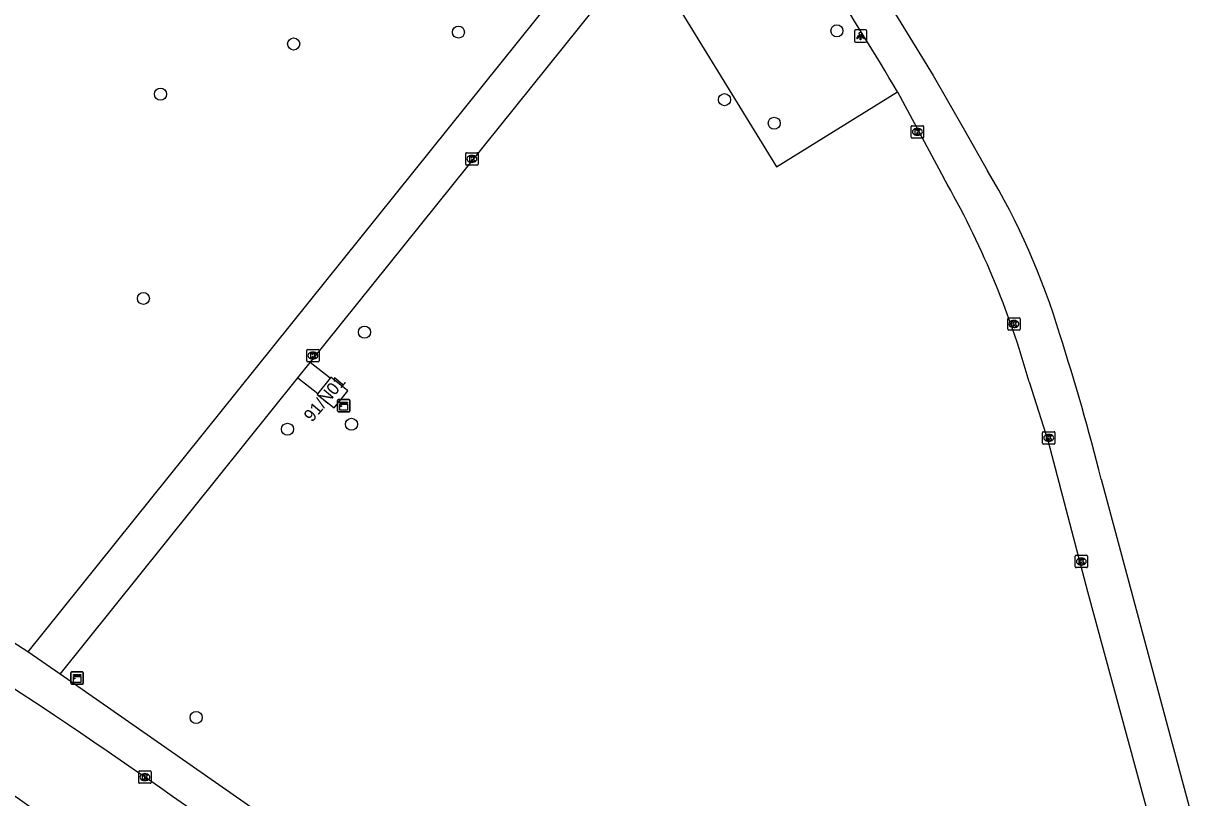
# Model space of a CAD drawing. Extents: x 162417 to 163721, y 384268 to 385416.
# Drawn here: x 162545.3 to 162640.2, y 384735.3 to 384797.9 of the extents above; entities that cross this region are included whole.
import ezdxf

# ---------------------------------------------------------------- set-up
doc = ezdxf.new("R2010")
doc.units = 0
for name, color, linetype in [('IMGEO_Boom', 7, 'Continuous'), ('IMGEO_Groenvoorziening', 7, 'Continuous'), ('IMGEO_Kast', 7, 'Continuous'), ('IMGEO_Kolk', 7, 'Continuous'), ('IMGEO_Lichtpunt', 7, 'Continuous'), ('IMGEO_Pand', 7, 'Continuous'), ('IMGEO_Pand_nummerreeks', 7, 'Continuous'), ('IMGEO_Rijbaan_lokaal_open', 7, 'Continuous'), ('IMGEO_Voetpad_gesloten', 7, 'Continuous'), ('IMGEO_Voetpad_open', 7, 'Continuous')]:
    doc.layers.add(name, color=color, linetype=linetype)

msp = doc.modelspace()

# ---------------------------------------------------------------- linework, layer by layer
at = {"layer": 'IMGEO_Boom'}
for centre in [(162580.423, 384797.242), (162611.029, 384797.339), (162567.1, 384796.281), (162556.328, 384792.221), (162601.936, 384791.774), (162605.962, 384789.868), (162554.95, 384775.702), (162572.831, 384772.978), (162571.78, 384765.524), (162566.605, 384765.12), (162559.218, 384741.808)]:
    msp.add_circle(centre, 0.489, dxfattribs=at)
at = {"layer": 'IMGEO_Groenvoorziening'}
msp.add_lwpolyline([(162595.297, 384803.992), (162606.136, 384786.338), (162615.926, 384792.421)], dxfattribs=at)
at = {"layer": 'IMGEO_Kast'}
for p, q in [((162570.652, 384766.605), (162570.652, 384767.446)), ((162570.652, 384767.446), (162570.652, 384766.605)), ((162570.727, 384767.53), (162571.568, 384767.53)), ((162571.568, 384767.53), (162570.727, 384767.53)), ((162571.652, 384767.455), (162571.652, 384766.614)), ((162571.652, 384766.614), (162571.652, 384767.455)), ((162571.577, 384766.53), (162570.736, 384766.53)), ((162570.736, 384766.53), (162571.577, 384766.53)), ((162549.091, 384744.577), (162549.091, 384745.418)), ((162549.091, 384745.418), (162549.091, 384744.577)), ((162549.166, 384745.502), (162550.007, 384745.502)), ((162550.007, 384745.502), (162549.166, 384745.502)), ((162550.091, 384745.427), (162550.091, 384744.586)), ((162550.091, 384744.586), (162550.091, 384745.427)), ((162550.016, 384744.502), (162549.175, 384744.502)), ((162549.175, 384744.502), (162550.016, 384744.502))]:
    msp.add_line(p, q, dxfattribs=at)
for points in [[(162570.847, 384767.32), (162571.447, 384767.32), (162571.447, 384767.235), (162570.847, 384767.235), (162570.847, 384767.32)], [(162570.847, 384767.145), (162571.447, 384767.145), (162571.447, 384766.656), (162570.847, 384766.656), (162570.847, 384767.145)], [(162549.286, 384745.292), (162549.886, 384745.292), (162549.886, 384745.207), (162549.286, 384745.207), (162549.286, 384745.292)], [(162549.286, 384745.117), (162549.886, 384745.117), (162549.886, 384744.628), (162549.286, 384744.628), (162549.286, 384745.117)]]:
    msp.add_lwpolyline(points, dxfattribs=at)
for centre in [(162570.931, 384766.994), (162549.37, 384744.966)]:
    msp.add_circle(centre, 0.0377, dxfattribs=at)
for centre, start, end in [((162570.73, 384767.452), 92.4484, 184.28452), ((162570.73, 384767.452), 92.4484, 184.28452), ((162571.574, 384767.452), 2.4484, 94.28452), ((162571.574, 384767.452), 2.4484, 94.28452), ((162570.73, 384766.608), 182.4484, 274.28452), ((162570.73, 384766.608), 182.4484, 274.28452), ((162571.574, 384766.608), 272.4484, 4.28452), ((162571.574, 384766.608), 272.4484, 4.28452), ((162549.169, 384745.424), 92.4484, 184.28452), ((162549.169, 384745.424), 92.4484, 184.28452), ((162550.013, 384745.424), 2.4484, 94.28452), ((162550.013, 384745.424), 2.4484, 94.28452), ((162549.169, 384744.58), 182.4484, 274.28452), ((162549.169, 384744.58), 182.4484, 274.28452), ((162550.013, 384744.58), 272.4484, 4.28452), ((162550.013, 384744.58), 272.4484, 4.28452)]:
    msp.add_arc(centre, 0.0779, start, end, dxfattribs=at)
at = {"layer": 'IMGEO_Kolk'}
for p, q in [((162617.038, 384788.746), (162617.038, 384789.598)), ((162617.113, 384789.672), (162617.965, 384789.672)), ((162618.039, 384789.598), (162618.039, 384788.746)), ((162617.965, 384788.672), (162617.113, 384788.672)), ((162617.549, 384788.892), (162617.524, 384788.892)), ((162617.526, 384789.452), (162617.551, 384789.452)), ((162581.012, 384786.56), (162581.012, 384787.412)), ((162581.087, 384787.486), (162581.939, 384787.486)), ((162581.523, 384786.706), (162581.498, 384786.706)), ((162581.5, 384787.266), (162581.525, 384787.266)), ((162582.013, 384787.412), (162582.013, 384786.56)), ((162581.939, 384786.486), (162581.087, 384786.486)), ((162624.842, 384773.208), (162624.842, 384774.06)), ((162624.917, 384774.134), (162625.769, 384774.134)), ((162625.33, 384773.914), (162625.355, 384773.914)), ((162625.843, 384774.06), (162625.843, 384773.208)), ((162625.769, 384773.134), (162624.917, 384773.134)), ((162625.353, 384773.354), (162625.328, 384773.354)), ((162568.231, 384771.578), (162569.083, 384771.578)), ((162568.156, 384770.652), (162568.156, 384771.504)), ((162569.083, 384770.578), (162568.231, 384770.578)), ((162568.667, 384770.798), (162568.642, 384770.798)), ((162568.644, 384771.358), (162568.669, 384771.358)), ((162569.157, 384771.504), (162569.157, 384770.652)), ((162627.735, 384764.925), (162628.587, 384764.925)), ((162627.66, 384763.999), (162627.66, 384764.851)), ((162628.587, 384763.925), (162627.735, 384763.925)), ((162628.171, 384764.145), (162628.146, 384764.145)), ((162628.148, 384764.705), (162628.173, 384764.705)), ((162628.661, 384764.851), (162628.661, 384763.999)), ((162630.292, 384754.002), (162630.292, 384754.854)), ((162630.367, 384754.928), (162631.219, 384754.928)), ((162630.78, 384754.708), (162630.805, 384754.708)), ((162631.293, 384754.854), (162631.293, 384754.002)), ((162631.219, 384753.928), (162630.367, 384753.928)), ((162630.803, 384754.148), (162630.778, 384754.148)), ((162554.57, 384736.564), (162554.57, 384737.416)), ((162554.645, 384737.49), (162555.497, 384737.49)), ((162555.571, 384737.416), (162555.571, 384736.564)), ((162555.497, 384736.49), (162554.645, 384736.49)), ((162555.081, 384736.71), (162555.056, 384736.71)), ((162555.058, 384737.27), (162555.083, 384737.27))]:
    msp.add_line(p, q, dxfattribs=at)
for points in [[(162617.038, 384788.746), (162617.038, 384789.598)], [(162617.113, 384789.672), (162617.965, 384789.672)], [(162618.039, 384789.598), (162618.039, 384788.746)], [(162617.965, 384788.672), (162617.113, 384788.672)], [(162617.359, 384789.372), (162617.482, 384789.372), (162617.482, 384789.221), (162617.612, 384789.372), (162617.776, 384789.372), (162617.63, 384789.221), (162617.783, 384788.972), (162617.631, 384788.972), (162617.546, 384789.136), (162617.482, 384789.069), (162617.482, 384788.972), (162617.359, 384788.972), (162617.359, 384789.372)], [(162581.012, 384786.56), (162581.012, 384787.412)], [(162581.087, 384787.486), (162581.939, 384787.486)], [(162581.333, 384787.186), (162581.456, 384787.186), (162581.456, 384787.035), (162581.586, 384787.186), (162581.75, 384787.186), (162581.604, 384787.035), (162581.757, 384786.786), (162581.605, 384786.786), (162581.52, 384786.95), (162581.456, 384786.883), (162581.456, 384786.786), (162581.333, 384786.786), (162581.333, 384787.186)], [(162582.013, 384787.412), (162582.013, 384786.56)], [(162581.939, 384786.486), (162581.087, 384786.486)], [(162624.842, 384773.208), (162624.842, 384774.06)], [(162624.917, 384774.134), (162625.769, 384774.134)], [(162625.163, 384773.834), (162625.286, 384773.834), (162625.286, 384773.683), (162625.416, 384773.834), (162625.58, 384773.834), (162625.434, 384773.683), (162625.587, 384773.434), (162625.435, 384773.434), (162625.35, 384773.598), (162625.286, 384773.531), (162625.286, 384773.434), (162625.163, 384773.434), (162625.163, 384773.834)], [(162625.843, 384774.06), (162625.843, 384773.208)], [(162625.769, 384773.134), (162624.917, 384773.134)], [(162568.231, 384771.578), (162569.083, 384771.578)], [(162568.156, 384770.652), (162568.156, 384771.504)], [(162569.083, 384770.578), (162568.231, 384770.578)], [(162568.477, 384771.278), (162568.6, 384771.278), (162568.6, 384771.127), (162568.73, 384771.278), (162568.894, 384771.278), (162568.748, 384771.127), (162568.901, 384770.878), (162568.749, 384770.878), (162568.664, 384771.042), (162568.6, 384770.975), (162568.6, 384770.878), (162568.477, 384770.878), (162568.477, 384771.278)], [(162569.157, 384771.504), (162569.157, 384770.652)], [(162627.735, 384764.925), (162628.587, 384764.925)], [(162627.66, 384763.999), (162627.66, 384764.851)], [(162628.587, 384763.925), (162627.735, 384763.925)], [(162627.981, 384764.625), (162628.104, 384764.625), (162628.104, 384764.474), (162628.234, 384764.625), (162628.398, 384764.625), (162628.252, 384764.474), (162628.405, 384764.225), (162628.253, 384764.225), (162628.168, 384764.389), (162628.104, 384764.322), (162628.104, 384764.225), (162627.981, 384764.225), (162627.981, 384764.625)], [(162628.661, 384764.851), (162628.661, 384763.999)], [(162630.292, 384754.002), (162630.292, 384754.854)], [(162630.367, 384754.928), (162631.219, 384754.928)], [(162630.613, 384754.628), (162630.736, 384754.628), (162630.736, 384754.477), (162630.866, 384754.628), (162631.03, 384754.628), (162630.884, 384754.477), (162631.037, 384754.228), (162630.885, 384754.228), (162630.8, 384754.392), (162630.736, 384754.325), (162630.736, 384754.228), (162630.613, 384754.228), (162630.613, 384754.628)], [(162631.293, 384754.854), (162631.293, 384754.002)], [(162631.219, 384753.928), (162630.367, 384753.928)], [(162554.57, 384736.564), (162554.57, 384737.416)], [(162554.645, 384737.49), (162555.497, 384737.49)], [(162555.571, 384737.416), (162555.571, 384736.564)], [(162555.497, 384736.49), (162554.645, 384736.49)], [(162554.891, 384737.19), (162555.014, 384737.19), (162555.014, 384737.039), (162555.144, 384737.19), (162555.308, 384737.19), (162555.162, 384737.039), (162555.315, 384736.79), (162555.163, 384736.79), (162555.078, 384736.954), (162555.014, 384736.887), (162555.014, 384736.79), (162554.891, 384736.79), (162554.891, 384737.19)]]:
    msp.add_lwpolyline(points, dxfattribs=at)
for centre, start, end in [((162617.115, 384789.596), 91.55205, 178.44795), ((162617.115, 384789.596), 91.55205, 178.44795), ((162617.963, 384789.596), 1.55205, 88.44795), ((162617.963, 384789.596), 1.55205, 88.44795), ((162617.115, 384788.748), 181.55205, 268.44795), ((162617.115, 384788.748), 181.55205, 268.44795), ((162617.963, 384788.748), 271.55205, 358.44795), ((162617.963, 384788.748), 271.55205, 358.44795), ((162581.089, 384787.41), 91.55205, 178.44795), ((162581.089, 384787.41), 91.55205, 178.44795), ((162581.937, 384787.41), 1.55205, 88.44795), ((162581.937, 384787.41), 1.55205, 88.44795), ((162581.089, 384786.562), 181.55205, 268.44795), ((162581.089, 384786.562), 181.55205, 268.44795), ((162581.937, 384786.562), 271.55205, 358.44795), ((162581.937, 384786.562), 271.55205, 358.44795), ((162624.919, 384774.058), 91.55205, 178.44795), ((162624.919, 384774.058), 91.55205, 178.44795), ((162625.767, 384774.058), 1.55205, 88.44795), ((162625.767, 384774.058), 1.55205, 88.44795), ((162624.919, 384773.21), 181.55205, 268.44795), ((162624.919, 384773.21), 181.55205, 268.44795), ((162625.767, 384773.21), 271.55205, 358.44795), ((162625.767, 384773.21), 271.55205, 358.44795), ((162568.233, 384771.502), 91.55205, 178.44795), ((162568.233, 384771.502), 91.55205, 178.44795), ((162569.081, 384771.502), 1.55205, 88.44795), ((162569.081, 384771.502), 1.55205, 88.44795), ((162568.233, 384770.654), 181.55205, 268.44795), ((162568.233, 384770.654), 181.55205, 268.44795), ((162569.081, 384770.654), 271.55205, 358.44795), ((162569.081, 384770.654), 271.55205, 358.44795), ((162627.737, 384764.849), 91.55205, 178.44795), ((162627.737, 384764.849), 91.55205, 178.44795), ((162628.585, 384764.849), 1.55205, 88.44795), ((162628.585, 384764.849), 1.55205, 88.44795), ((162627.737, 384764.001), 181.55205, 268.44795), ((162627.737, 384764.001), 181.55205, 268.44795), ((162628.585, 384764.001), 271.55205, 358.44795), ((162628.585, 384764.001), 271.55205, 358.44795), ((162630.369, 384754.852), 91.55205, 178.44795), ((162630.369, 384754.852), 91.55205, 178.44795), ((162631.217, 384754.852), 1.55205, 88.44795), ((162631.217, 384754.852), 1.55205, 88.44795), ((162630.369, 384754.004), 181.55205, 268.44795), ((162630.369, 384754.004), 181.55205, 268.44795), ((162631.217, 384754.004), 271.55205, 358.44795), ((162631.217, 384754.004), 271.55205, 358.44795), ((162554.647, 384737.414), 91.55205, 178.44795), ((162554.647, 384737.414), 91.55205, 178.44795), ((162555.495, 384737.414), 1.55205, 88.44795), ((162555.495, 384737.414), 1.55205, 88.44795), ((162554.647, 384736.566), 181.55205, 268.44795), ((162554.647, 384736.566), 181.55205, 268.44795), ((162555.495, 384736.566), 271.55205, 358.44795), ((162555.495, 384736.566), 271.55205, 358.44795)]:
    msp.add_arc(centre, 0.0765, start, end, dxfattribs=at)
for centre, major_axis, ratio, start_param, end_param in [((162617.525, 384789.172), (-0.387, 0.002), 0.722429, 4.712389, 7.853982), ((162617.55, 384789.172), (-0.39, 0.002), 0.717154, 1.570796, 4.712389), ((162581.499, 384786.986), (-0.387, 0.002), 0.722429, 4.712389, 7.853982), ((162581.524, 384786.986), (-0.39, 0.002), 0.717154, 1.570796, 4.712389), ((162625.329, 384773.634), (-0.387, 0.002), 0.722429, 4.712389, 7.853982), ((162625.354, 384773.634), (-0.39, 0.002), 0.717154, 1.570796, 4.712389), ((162568.643, 384771.078), (-0.387, 0.002), 0.722429, 4.712389, 7.853982), ((162568.668, 384771.078), (-0.39, 0.002), 0.717154, 1.570796, 4.712389), ((162628.147, 384764.425), (-0.387, 0.002), 0.722429, 4.712389, 7.853982), ((162628.172, 384764.425), (-0.39, 0.002), 0.717154, 1.570796, 4.712389), ((162630.779, 384754.428), (-0.387, 0.002), 0.722429, 4.712389, 7.853982), ((162630.804, 384754.428), (-0.39, 0.002), 0.717154, 1.570796, 4.712389), ((162555.057, 384736.99), (-0.387, 0.002), 0.722429, 4.712389, 7.853982), ((162555.082, 384736.99), (-0.39, 0.002), 0.717154, 1.570796, 4.712389)]:
    msp.add_ellipse(centre, major_axis=major_axis, ratio=ratio, start_param=start_param, end_param=end_param, dxfattribs=at)
at = {"layer": 'IMGEO_Lichtpunt'}
for p, q in [((162612.439, 384797.328), (162612.439, 384796.521)), ((162612.439, 384797.328), (162612.439, 384796.521)), ((162613.341, 384797.423), (162612.533, 384797.423)), ((162613.341, 384797.423), (162612.533, 384797.423)), ((162613.435, 384796.521), (162613.435, 384797.328)), ((162613.435, 384796.521), (162613.435, 384797.328)), ((162612.533, 384796.427), (162613.341, 384796.427)), ((162612.533, 384796.427), (162613.341, 384796.427))]:
    msp.add_line(p, q, dxfattribs=at)
for points in [[(162612.813, 384796.992), (162612.852, 384796.964), (162612.664, 384796.702), (162612.626, 384796.729), (162612.813, 384796.992)], [(162612.915, 384796.944), (162612.962, 384796.944), (162612.962, 384796.622), (162612.915, 384796.622), (162612.915, 384796.944)], [(162613.025, 384796.964), (162613.063, 384796.991), (162613.25, 384796.729), (162613.211, 384796.701), (162613.025, 384796.964)]]:
    msp.add_lwpolyline(points, dxfattribs=at)
msp.add_circle((162612.938, 384797.126), 0.0994, dxfattribs=at)
for centre, start, end in [((162612.533, 384797.328), 90, 180), ((162612.533, 384797.328), 90, 180), ((162613.341, 384797.328), 0, 90), ((162613.341, 384797.328), 0, 90), ((162612.533, 384796.521), 180, 270), ((162612.533, 384796.521), 180, 270), ((162613.341, 384796.521), 270, 0), ((162613.341, 384796.521), 270, 360)]:
    msp.add_arc(centre, 0.0946, start, end, dxfattribs=at)
at = {"layer": 'IMGEO_Pand'}
for points in [[(162569.063, 384768.014), (162569, 384767.934), (162570.384, 384766.843), (162571.485, 384768.241), (162570.101, 384769.331), (162570.041, 384769.255)], [(162570.041, 384769.255), (162569.063, 384768.014)]]:
    msp.add_lwpolyline(points, dxfattribs=at)
at = {"layer": 'IMGEO_Rijbaan_lokaal_open'}
for centre, radius, start, end in [((162270.319, 384326.926), 499.236, 52.69511, 57.4223), ((162200.568, 384229.882), 611.482, 53.733687, 55.858809)]:
    msp.add_arc(centre, radius, start, end, dxfattribs=at)
at = {"layer": 'IMGEO_Voetpad_gesloten'}
for points in [[(162593.733, 384807.099), (162545.602, 384747.124)], [(162568.435, 384770.521), (162595.297, 384803.992)], [(162614.102, 384801.443), (162618.798, 384793.721), (162621.332, 384789.311), (162623.216, 384786.033)], [(162615.926, 384792.421), (162619.678, 384785.416)], [(162567.447, 384769.289), (162568.435, 384770.521)], [(162548.211, 384745.32), (162567.447, 384769.289)], [(162626.573, 384768.969), (162628.113, 384764.141), (162631.298, 384752.003), (162636.512, 384732.76), (162638.674, 384725.593), (162638.698, 384725.512)], [(162632.397, 384761.094), (162640.187, 384732.071)], [(162548.211, 384745.32), (162545.602, 384747.124)]]:
    msp.add_lwpolyline(points, dxfattribs=at)
for centre, radius, start, end in [((162379.915, 384652.535), 274.352, 30.6557, 35.12889), ((162572.189, 384755.647), 59.389, 16.76711, 30.77302), ((162556.92, 384749.437), 72.34, 15.66413, 29.82521), ((162454.907, 384716.626), 182.975, 14.06528, 17.87213)]:
    msp.add_arc(centre, radius, start, end, dxfattribs=at)
at = {"layer": 'IMGEO_Voetpad_open'}
for points in [[(162570.041, 384769.255), (162568.435, 384770.521)], [(162567.447, 384769.289), (162569.063, 384768.014)], [(162545.602, 384747.124), (162541.11, 384750), (162532.879, 384755.269)], [(162564.266, 384734.123), (162548.211, 384745.32)]]:
    msp.add_lwpolyline(points, dxfattribs=at)

# ---------------------------------------------------------------- texts
at = {"layer": 'IMGEO_Pand_nummerreeks'}
msp.add_text('91/N01', height=1, rotation=49.76364, dxfattribs=at).set_placement((162568.587, 384765.642))

doc.saveas('drawing.dxf')
